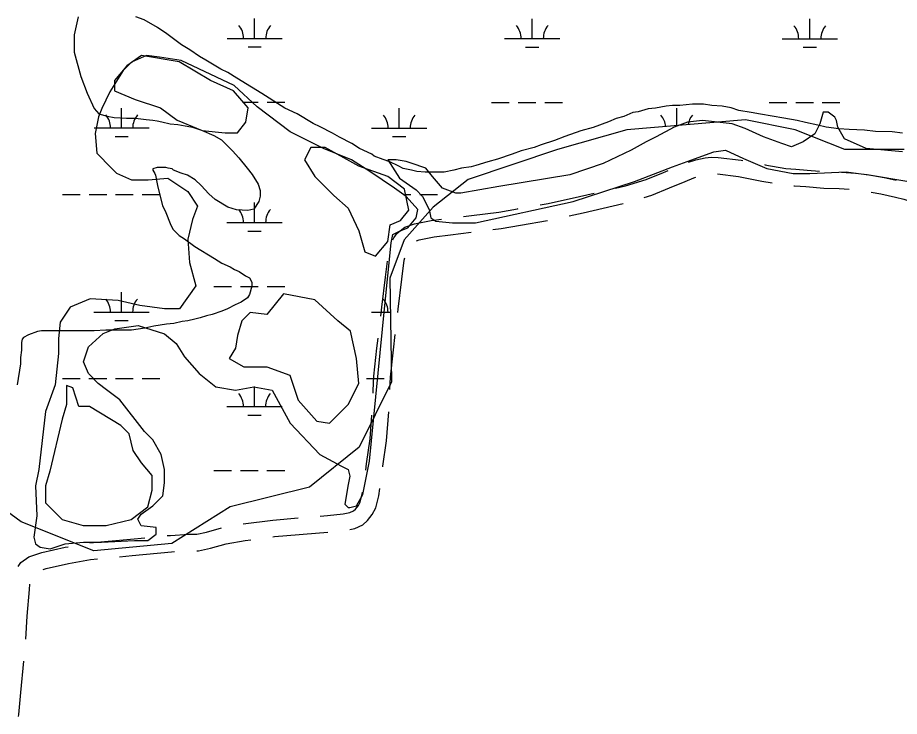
# Model space of a CAD drawing. Extents: x 3245246 to 3283090, y 806824 to 832173.
# Drawn here: x 3250227 to 3251821, y 822463 to 823726 of the extents above; entities that cross this region are included whole.
import ezdxf

# ---------------------------------------------------------------- set-up
doc = ezdxf.new("R2010")
doc.units = 0
for name, color, linetype in [('V-ROAD-CNTR', 7, 'Continuous'), ('V-SITE-VEGE', 7, 'Continuous'), ('V-TOPO-SHOR', 7, 'Continuous'), ('V-WETL-SWMP', 7, 'Continuous')]:
    doc.layers.add(name, color=color, linetype=linetype)

msp = doc.modelspace()

# ---------------------------------------------------------------- linework, layer by layer
at = {"layer": 'V-ROAD-CNTR'}
for points in [[(3251439.5, 823464.9), (3251453.3, 823468.6), (3251469.6, 823472.3), (3251480.9, 823473.5), (3251493.4, 823473.3), (3251534.7, 823468.5), (3251538.2, 823467.9)], [(3251577.5, 823460.2), (3251578, 823460.1), (3251616, 823453.4), (3251634.1, 823451.8), (3251654.3, 823450.3), (3251676.7, 823448.6)], [(3251307.9, 823417.8), (3251325.6, 823421.9), (3251363.4, 823433.5), (3251394.4, 823445.9), (3251402.7, 823449.3)], [(3251716.6, 823446.6), (3251742, 823444.9), (3251762.8, 823442.1), (3251793.7, 823436.9), (3251815.4, 823431.9)], [(3251359.8, 823401), (3251373.4, 823405.2), (3251405.7, 823418.1), (3251433.7, 823429.7), (3251449.2, 823436.5), (3251452.9, 823437.5)], [(3251492.2, 823443.3), (3251530.1, 823438.9), (3251572.5, 823430.6), (3251590.9, 823427.4)], [(3251630.5, 823422), (3251631.7, 823421.9), (3251652, 823420.4), (3251684.7, 823417.9), (3251712.4, 823416.8), (3251730.2, 823415.6)], [(3251171.3, 823387.5), (3251186.2, 823390), (3251242.6, 823402.4), (3251269, 823408.6)], [(3251769.9, 823410.5), (3251787.8, 823407.4), (3251814.2, 823401.4), (3251829.2, 823397.5), (3251838.4, 823394.7), (3251856.2, 823391.1), (3251867.6, 823389.5)], [(3251032.9, 823366.6), (3251047.6, 823368.4), (3251096.5, 823374.3), (3251130.8, 823380.5), (3251131.9, 823380.7)], [(3251223.9, 823367.6), (3251249.2, 823373.1), (3251321.4, 823390.1)], [(3250905.2, 823324.3), (3250906.6, 823327.6), (3250913.1, 823336.4), (3250918.2, 823340.7), (3250927, 823346.9), (3250944.5, 823352.9), (3250974.5, 823359.2), (3250993.2, 823361.7)], [(3251086.2, 823342.8), (3251101, 823344.6), (3251136.1, 823351), (3251184.8, 823359.4)], [(3250947.9, 823322.3), (3250952.5, 823324), (3250979.6, 823329.6), (3251009.4, 823333.6), (3251046.5, 823338)], [(3250883.2, 823186.5), (3250885.2, 823202.4), (3250891.8, 823256.7), (3250895.3, 823285.8)], [(3250914.2, 823192.8), (3250915, 823198.8), (3250921.6, 823253.1), (3250925.7, 823287.5), (3250926.6, 823292)], [(3250869.5, 823047.2), (3250869.7, 823051.7), (3250870.8, 823078.1), (3250876.2, 823128.6), (3250878.4, 823146.8)], [(3250899.8, 823053.6), (3250900.8, 823075.9), (3250906, 823125.2), (3250909.4, 823153.1)], [(3250887.2, 822914.3), (3250887.3, 822915), (3250893.7, 822961.2), (3250897.9, 823013.7)], [(3250856, 822908), (3250857.6, 822919.2), (3250863.8, 822964.4), (3250867.3, 823007.3)], [(3250827.1, 822800.6), (3250836.5, 822802.5), (3250851, 822809.2), (3250859.3, 822817.1), (3250868, 822827.7), (3250874.2, 822839.8), (3250879.7, 822861.6), (3250881.6, 822874.7)], [(3250773.8, 822824.9), (3250787.1, 822826), (3250815.1, 822828.8), (3250827.1, 822831.2), (3250833.9, 822834.4), (3250837.3, 822837.6), (3250842.8, 822844.3), (3250846, 822850.4), (3250850.2, 822867.4), (3250850.4, 822868.4)], [(3250634.5, 822810.7), (3250687.8, 822817.7), (3250733.9, 822821.6)], [(3250496.7, 822789.7), (3250502.8, 822790.2), (3250536, 822792.4), (3250550.7, 822792.4), (3250567.9, 822796), (3250595.1, 822804)], [(3250687.8, 822787.4), (3250691, 822787.9), (3250787.4, 822795.9)], [(3250357.3, 822776.7), (3250430.9, 822783.5), (3250456.9, 822785.9)], [(3250550.4, 822762.4), (3250553.9, 822762.4), (3250575.2, 822766.9), (3250603.4, 822775.1), (3250638.3, 822780.9), (3250648.1, 822782.2)], [(3250227.4, 822734.1), (3250232.3, 822741.3), (3250246.6, 822751.4), (3250270.2, 822759.1), (3250312.5, 822768.7), (3250317.9, 822769.7)], [(3250410.8, 822751.5), (3250433.7, 822753.6), (3250505.1, 822760.3), (3250510.4, 822760.7)], [(3250273, 822728.5), (3250278.2, 822730.2), (3250318.5, 822739.3), (3250358.5, 822746.6), (3250371, 822747.8)], [(3250241.2, 822602.4), (3250243.8, 822644), (3250247.9, 822692.1), (3250248.8, 822702.1)], [(3250228.1, 822463), (3250228.5, 822466.4), (3250232.2, 822505.9), (3250237.8, 822562.6)]]:
    msp.add_lwpolyline(points, dxfattribs=at)
at = {"layer": 'V-SITE-VEGE'}
for p, q in [((3250335.9, 823727.4), (3250329, 823694.9)), ((3250455.4, 823721.8), (3250440.3, 823727.6)), ((3250479.8, 823708), (3250455.4, 823721.8)), ((3250496.1, 823696.4), (3250479.8, 823708)), ((3250329, 823694.9), (3250329, 823663.5)), ((3250522.9, 823676.7), (3250496.1, 823696.4)), ((3250538, 823667.5), (3250522.9, 823676.7)), ((3250555.4, 823655.9), (3250538, 823667.5)), ((3250329, 823663.5), (3250340.7, 823619.5)), ((3250567, 823648.9), (3250555.4, 823655.9)), ((3250582.1, 823639.7), (3250567, 823648.9)), ((3250593.8, 823632.7), (3250582.1, 823639.7)), ((3250340.7, 823619.5), (3250352.4, 823589.3)), ((3250606.5, 823627), (3250593.8, 823632.7)), ((3250622.8, 823616.5), (3250606.5, 823627)), ((3250649.5, 823600.4), (3250622.8, 823616.5)), ((3250352.4, 823589.3), (3250365.2, 823561.5)), ((3250668.1, 823588.8), (3250649.5, 823600.4)), ((3250710, 823562.2), (3250668.1, 823588.8)), ((3250365.2, 823561.5), (3250373.4, 823552.2)), ((3250732.1, 823551.8), (3250710, 823562.2)), ((3251348.5, 823555.4), (3251339.2, 823554.2)), ((3251367, 823561.2), (3251348.5, 823555.4)), ((3251379.8, 823562.4), (3251367, 823561.2)), ((3251399.5, 823565.9), (3251379.8, 823562.4)), ((3251411.1, 823567.1), (3251399.5, 823565.9)), ((3251423.9, 823567.1), (3251411.1, 823567.1)), ((3251447.1, 823569.5), (3251423.9, 823567.1)), ((3251466.8, 823569.5), (3251447.1, 823569.5)), ((3251481.9, 823567.2), (3251466.8, 823569.5)), ((3251500.5, 823566.1), (3251481.9, 823567.2)), ((3251516.8, 823562.7), (3251500.5, 823566.1)), ((3251530.7, 823558), (3251516.8, 823562.7)), ((3251552.8, 823554.6), (3251530.7, 823558)), ((3250373.4, 823552.2), (3250388.5, 823547.6)), ((3250388.5, 823547.6), (3250401.2, 823545.3)), ((3250401.2, 823545.3), (3250423.3, 823544.2)), ((3250423.3, 823544.2), (3250439.5, 823544.2)), ((3250439.5, 823544.2), (3250459.3, 823541.9)), ((3250459.3, 823541.9), (3250470.9, 823540.8)), ((3250470.9, 823540.8), (3250479, 823539.6)), ((3250479, 823539.6), (3250487.2, 823537.3)), ((3250761.1, 823534.4), (3250732.1, 823551.8)), ((3251309, 823543.7), (3251295.1, 823537.8)), ((3251322.9, 823547.2), (3251309, 823543.7)), ((3251339.2, 823554.2), (3251322.9, 823547.2)), ((3251570.2, 823551.2), (3251552.8, 823554.6)), ((3251612, 823544.3), (3251570.2, 823551.2)), ((3251636.4, 823539.7), (3251612, 823544.3)), ((3251651.5, 823536.2), (3251636.4, 823539.7)), ((3250487.2, 823537.3), (3250502.2, 823533.9)), ((3250502.2, 823533.9), (3250516.2, 823532.7)), ((3250516.2, 823532.7), (3250542.9, 823528.2)), ((3250542.9, 823528.2), (3250559.2, 823522.4)), ((3250773.9, 823528.6), (3250761.1, 823534.4)), ((3250796, 823517.1), (3250773.9, 823528.6)), ((3251267.3, 823527.3), (3251245.2, 823521.5)), ((3251295.1, 823537.8), (3251267.3, 823527.3)), ((3251673.5, 823531.6), (3251651.5, 823536.2)), ((3251688.6, 823528.2), (3251673.5, 823531.6)), ((3251711.9, 823524.8), (3251688.6, 823528.2)), ((3251730.4, 823523.6), (3251711.9, 823524.8)), ((3251758.3, 823522.5), (3251730.4, 823523.6)), ((3250559.2, 823522.4), (3250581.2, 823513.1)), ((3250581.2, 823513.1), (3250595.2, 823505.1)), ((3250808.8, 823510.1), (3250796, 823517.1)), ((3250830.8, 823498.6), (3250808.8, 823510.1)), ((3251216.2, 823511), (3251197.7, 823504)), ((3251245.2, 823521.5), (3251216.2, 823511)), ((3251778, 823520.2), (3251758.3, 823522.5)), ((3251808.2, 823519.2), (3251778, 823520.2)), ((3251826.8, 823516.9), (3251808.2, 823519.2)), ((3250595.2, 823505.1), (3250615, 823485.4)), ((3250844.8, 823489.3), (3250830.8, 823498.6)), ((3251173.3, 823495.8), (3251160.5, 823491.1)), ((3251197.7, 823504), (3251173.3, 823495.8)), ((3250615, 823485.4), (3250626.6, 823472.6)), ((3250866.9, 823478.9), (3250844.8, 823489.3)), ((3250871.5, 823475.4), (3250866.9, 823478.9)), ((3250887.8, 823469.7), (3250871.5, 823475.4)), ((3251121.1, 823479.4), (3251094.4, 823470.1)), ((3251137.3, 823485.3), (3251121.1, 823479.4)), ((3251160.5, 823491.1), (3251137.3, 823485.3)), ((3250626.6, 823472.6), (3250641.7, 823454.1)), ((3250899.4, 823465), (3250887.8, 823469.7)), ((3250914.5, 823458.1), (3250899.4, 823465)), ((3251077, 823465.4), (3251055, 823458.4)), ((3251094.4, 823470.1), (3251077, 823465.4)), ((3250479.2, 823454.9), (3250471.1, 823452.6)), ((3250471.1, 823452.6), (3250471.1, 823450.2)), ((3250471.1, 823450.2), (3250474.6, 823444.4)), ((3250474.6, 823444.4), (3250475.7, 823441)), ((3250494.3, 823454.9), (3250479.2, 823454.9)), ((3250498.9, 823453.8), (3250494.3, 823454.9)), ((3250505.9, 823452.6), (3250498.9, 823453.8)), ((3250508.2, 823450.3), (3250505.9, 823452.6)), ((3250522.2, 823444.5), (3250508.2, 823450.3)), ((3250533.8, 823441.1), (3250522.2, 823444.5)), ((3250641.7, 823454.1), (3250651, 823442.5)), ((3250923.8, 823453.5), (3250914.5, 823458.1)), ((3250938.9, 823450), (3250923.8, 823453.5)), ((3250948.2, 823447.7), (3250938.9, 823450)), ((3250963.3, 823446.6), (3250948.2, 823447.7)), ((3250998.1, 823446.7), (3250963.3, 823446.6)), ((3251015.5, 823450.2), (3250998.1, 823446.7)), ((3251029.4, 823453.7), (3251015.5, 823450.2)), ((3251046.8, 823456.1), (3251029.4, 823453.7)), ((3251055, 823458.4), (3251046.8, 823456.1)), ((3250475.7, 823441), (3250479.3, 823422.4)), ((3250547.7, 823433), (3250533.8, 823441.1)), ((3250558.2, 823422.6), (3250547.7, 823433)), ((3250651, 823442.5), (3250661.5, 823425.1)), ((3250479.3, 823422.4), (3250482.8, 823409.6)), ((3250572.2, 823407.5), (3250558.2, 823422.6)), ((3250661.5, 823425.1), (3250665, 823413.5)), ((3250665, 823413.5), (3250665, 823403)), ((3250482.8, 823409.6), (3250488.6, 823386.4)), ((3250583.8, 823397.1), (3250572.2, 823407.5)), ((3250607, 823383.2), (3250583.8, 823397.1)), ((3250665, 823403), (3250662.7, 823393.7)), ((3250488.6, 823386.4), (3250494.5, 823373.7)), ((3250622.1, 823378.6), (3250607, 823383.2)), ((3250653.5, 823379.8), (3250643, 823377.5)), ((3250662.7, 823393.7), (3250653.5, 823379.8)), ((3250494.5, 823373.7), (3250502.6, 823354)), ((3250643, 823377.5), (3250622.1, 823378.6)), ((3250502.6, 823354), (3250507.3, 823343.5)), ((3250507.3, 823343.5), (3250518.9, 823331.9)), ((3250518.9, 823331.9), (3250528.2, 823326.1)), ((3250528.2, 823326.1), (3250546.8, 823312.3)), ((3250546.8, 823312.3), (3250582.8, 823290.3)), ((3250582.8, 823290.3), (3250595.6, 823282.2)), ((3250595.6, 823282.2), (3250610.7, 823275.2)), ((3250610.7, 823275.2), (3250618.9, 823270.6)), ((3250618.9, 823270.6), (3250627, 823267.1)), ((3250627, 823267.1), (3250638.6, 823259)), ((3250638.6, 823259), (3250645.6, 823255.6)), ((3250645.6, 823255.6), (3250650.3, 823247.5)), ((3250650.3, 823240.5), (3250645.7, 823225.4)), ((3250650.3, 823247.5), (3250650.3, 823240.5)), ((3250645.7, 823225.4), (3250642.2, 823219.6)), ((3250620.2, 823206.8), (3250606.3, 823199.8)), ((3250630.6, 823211.4), (3250620.2, 823206.8)), ((3250642.2, 823219.6), (3250630.6, 823211.4)), ((3250578.4, 823189.3), (3250568, 823186.9)), ((3250595.8, 823195.1), (3250578.4, 823189.3)), ((3250606.3, 823199.8), (3250595.8, 823195.1)), ((3250508.8, 823172.9), (3250496, 823171.7)), ((3250523.9, 823176.4), (3250508.8, 823172.9)), ((3250534.3, 823177.6), (3250523.9, 823176.4)), ((3250547.1, 823181.1), (3250534.3, 823177.6)), ((3250556.4, 823183.4), (3250547.1, 823181.1)), ((3250568, 823186.9), (3250556.4, 823183.4)), ((3250262.7, 823158.4), (3250246.5, 823152.6)), ((3250269.7, 823159.6), (3250262.7, 823158.4)), ((3250364.9, 823159.8), (3250269.7, 823159.6)), ((3250385.8, 823161), (3250364.9, 823159.8)), ((3250432.2, 823161.1), (3250385.8, 823161)), ((3250456.6, 823164.6), (3250432.2, 823161.1)), ((3250472.8, 823168.2), (3250456.6, 823164.6)), ((3250496, 823171.7), (3250472.8, 823168.2)), ((3250234.9, 823144.5), (3250233.7, 823138.6)), ((3250237.2, 823147.9), (3250234.9, 823144.5)), ((3250246.5, 823152.6), (3250237.2, 823147.9)), ((3250233.8, 823124.7), (3250231.5, 823111.9)), ((3250233.7, 823138.6), (3250233.8, 823124.7)), ((3250231.5, 823111.9), (3250231.5, 823100.3)), ((3250231.5, 823100.3), (3250225.8, 823062))]:
    msp.add_line(p, q, dxfattribs=at)
at = {"layer": 'V-TOPO-SHOR'}
msp.add_lwpolyline([(3250456.2, 822978.1), (3250411.3, 823035), (3250387.4, 823052.9), (3250372.4, 823064.9), (3250354.5, 823082.9), (3250345.5, 823103.8), (3250354.5, 823130.7), (3250381.5, 823154.7), (3250402.4, 823163.6), (3250444.3, 823169.6), (3250492.2, 823154.6), (3250513.1, 823136.7), (3250528.1, 823112.7), (3250555, 823082.8), (3250584.9, 823058.8), (3250620.8, 823052.8), (3250653.7, 823058.8), (3250686.6, 823052.8), (3250701.6, 823025.9), (3250719.5, 822992.9), (3250773.3, 822936.1), (3250812.2, 822915.1), (3250824.2, 822909.1), (3250827.2, 822897.2), (3250824.2, 822882.2), (3250818.2, 822846.3), (3250824.2, 822840.3), (3250827.1, 822840.3), (3250839.1, 822843.3), (3250851.1, 822864.2), (3250863.1, 822924.1), (3250890.1, 823199.3), (3250902.2, 823319), (3250905.2, 823334), (3250917.1, 823339.9), (3250932.1, 823345.9), (3250947.1, 823363.9), (3250950.1, 823378.8), (3250929.1, 823402.8), (3250908.2, 823417.7), (3250863.3, 823447.7), (3250830.4, 823468.6), (3250779.6, 823489.6), (3250719.7, 823519.6), (3250659.9, 823564.5), (3250618, 823603.4), (3250522.3, 823648.3), (3250483.4, 823654.3), (3250459.5, 823657.3), (3250432.5, 823645.3), (3250417.6, 823630.4), (3250393.6, 823591.5), (3250378.6, 823561.6), (3250372.7, 823546.6), (3250366.7, 823516.7), (3250369.6, 823480.8), (3250396.6, 823453.9), (3250405.5, 823444.9), (3250432.4, 823432.9), (3250462.4, 823432.9), (3250498.3, 823435.9), (3250534.2, 823411.9), (3250552.1, 823385), (3250543.1, 823361.1), (3250534.1, 823325.2), (3250537.1, 823283.3), (3250549.1, 823241.4), (3250519.1, 823199.5), (3250492.2, 823199.5), (3250447.3, 823205.5), (3250408.4, 823214.5), (3250357.6, 823217.5), (3250321.6, 823202.6), (3250303.7, 823175.6), (3250300.7, 823145.7), (3250300.7, 823118.8), (3250294.6, 823062), (3250276.7, 823014.1), (3250264.7, 822909.4), (3250258.7, 822879.5), (3250261.6, 822825.6), (3250255.6, 822786.7), (3250258.6, 822774.7), (3250267.6, 822768.7), (3250285.5, 822765.7), (3250312.5, 822774.7), (3250345.4, 822777.7), (3250378.3, 822777.7), (3250438.1, 822780.6), (3250462.1, 822780.6), (3250477, 822792.6), (3250477.1, 822804.6), (3250450.1, 822807.6), (3250444.1, 822819.5), (3250450.1, 822828.5), (3250471.1, 822843.5), (3250489, 822861.4), (3250492, 822885.3), (3250492.1, 822909.3), (3250486.1, 822936.2), (3250471.1, 822963.1)], close=True, dxfattribs=at)
msp.add_lwpolyline([(3251826.8, 823483.2), (3251761, 823489.2), (3251722.1, 823507.1), (3251710.1, 823528.1), (3251707.1, 823540.1), (3251704.1, 823546.1), (3251692.2, 823555), (3251683.2, 823555), (3251677.2, 823534.1), (3251668.2, 823516.1), (3251647.3, 823501.2), (3251626.3, 823492.2), (3251608.4, 823498.2), (3251575.5, 823510.2), (3251542.5, 823525.2), (3251518.6, 823534.2), (3251464.8, 823540.2), (3251437.8, 823537.2), (3251413.9, 823528.2), (3251381, 823510.3), (3251363, 823501.3), (3251336.1, 823486.4), (3251285.2, 823462.5), (3251225.4, 823441.5), (3251096.7, 823420.7), (3251027.9, 823408.7), (3251018.9, 823408.7), (3250995, 823417.7), (3250977, 823438.7), (3250965, 823453.6), (3250938.1, 823462.6), (3250929.1, 823465.6), (3250911.2, 823468.6), (3250896.2, 823468.6), (3250917.2, 823435.7), (3250947.1, 823414.7), (3250959, 823402.8), (3250971, 823378.8), (3250974, 823363.9), (3250983, 823357.9), (3251012.9, 823354.9), (3251054.8, 823354.8), (3251231.3, 823393.7), (3251342, 823429.5), (3251410.9, 823456.4), (3251443.8, 823468.4), (3251485.7, 823483.3), (3251506.6, 823486.3), (3251539.5, 823471.3), (3251581.4, 823453.4), (3251629.3, 823444.4), (3251650.2, 823444.3), (3251659.2, 823444.3), (3251725, 823447.3), (3251769.9, 823441.3), (3251895.6, 823420.3)], dxfattribs=at)
at = {"layer": 'V-WETL-SWMP'}
for p, q in [((3250655.2, 823688.3), (3250655.2, 823724.3)), ((3251157.1, 823688), (3251157.1, 823724)), ((3251659, 823687.8), (3251659.1, 823723.8)), ((3250605.2, 823688.3), (3250705.2, 823688.2)), ((3251107.1, 823688.1), (3251207.1, 823688)), ((3251609, 823687.8), (3251709, 823687.8)), ((3250643.2, 823672.8), (3250667.2, 823672.8)), ((3251145.1, 823672.6), (3251169.1, 823672.6)), ((3251647, 823672.4), (3251671, 823672.4)), ((3250450.8, 823657.5), (3250424.3, 823638.7)), ((3250518.7, 823646.2), (3250450.8, 823657.5)), ((3250424.3, 823638.7), (3250401.7, 823612.2)), ((3250575.3, 823612.2), (3250518.7, 823646.2)), ((3250401.7, 823612.2), (3250401.7, 823593.3)), ((3250616.9, 823593.3), (3250575.3, 823612.2)), ((3250401.7, 823593.3), (3250439.4, 823578.2)), ((3250643.3, 823563.1), (3250616.9, 823593.3)), ((3250439.4, 823578.2), (3250484.7, 823563.1)), ((3250634.8, 823572.8), (3250661.8, 823572.8)), ((3250677.8, 823572.8), (3250709.8, 823572.8)), ((3251083.7, 823572.6), (3251115.7, 823572.6)), ((3251131.7, 823572.6), (3251163.7, 823572.6)), ((3251179.7, 823572.6), (3251211.7, 823572.6)), ((3251585.6, 823572.4), (3251617.6, 823572.4)), ((3251633.6, 823572.4), (3251665.6, 823572.4)), ((3251681.6, 823572.4), (3251713.6, 823572.4)), ((3250414.7, 823526.5), (3250414.7, 823562.5)), ((3250484.7, 823563.1), (3250514.9, 823540.5)), ((3250639.5, 823536.7), (3250643.3, 823563.1)), ((3250916.6, 823526.3), (3250916.6, 823562.3)), ((3251418.5, 823530.8), (3251418.5, 823562.1)), ((3250514.9, 823540.5), (3250560.2, 823521.6)), ((3251543.1, 823541.1), (3251328.1, 823523.2)), ((3251632.7, 823523.2), (3251543.1, 823541.1)), ((3250364.7, 823526.5), (3250464.7, 823526.5)), ((3250624.4, 823517.8), (3250639.5, 823536.7)), ((3250866.6, 823526.3), (3250966.6, 823526.3)), ((3251328.1, 823523.2), (3251202.6, 823487.3)), ((3251722.3, 823487.3), (3251632.7, 823523.2)), ((3250402.7, 823511.1), (3250426.7, 823511.1)), ((3250560.2, 823521.6), (3250601.8, 823517.8)), ((3250601.8, 823517.8), (3250624.4, 823517.8)), ((3250904.6, 823510.9), (3250928.6, 823510.8)), ((3250756.5, 823491.3), (3250745.2, 823468.7)), ((3250783, 823491.3), (3250756.5, 823491.3)), ((3250843.4, 823457.4), (3250783, 823491.3)), ((3251202.6, 823487.3), (3251041.3, 823433.5)), ((3251829.9, 823487.3), (3251722.3, 823487.3)), ((3250745.2, 823468.7), (3250764.1, 823438.5)), ((3250896.2, 823438.5), (3250843.4, 823457.4)), ((3250764.1, 823438.5), (3250798.1, 823404.5)), ((3250926.4, 823415.8), (3250896.2, 823438.5)), ((3251041.3, 823433.5), (3250978.2, 823383.1)), ((3250934, 823378), (3250926.4, 823415.8)), ((3250307.8, 823406.5), (3250339.8, 823406.5)), ((3250355.8, 823406.5), (3250387.8, 823406.4)), ((3250403.8, 823406.4), (3250435.8, 823406.4)), ((3250451.8, 823406.4), (3250483.8, 823406.4)), ((3250798.1, 823404.5), (3250824.5, 823381.8)), ((3250928.3, 823406.2), (3250937.7, 823406.2)), ((3250953.7, 823406.2), (3250985.7, 823406.2)), ((3250655.1, 823355.6), (3250655.1, 823391.6)), ((3250824.5, 823381.8), (3250843.4, 823340.3)), ((3250978.2, 823383.1), (3250925.7, 823324)), ((3250918.9, 823359.1), (3250934, 823378)), ((3250605.1, 823355.6), (3250705.1, 823355.6)), ((3250896.2, 823321.4), (3250900, 823351.6)), ((3250900, 823351.6), (3250918.9, 823359.1)), ((3250643.1, 823340.2), (3250667.1, 823340.1)), ((3250843.4, 823340.3), (3250854.7, 823302.5)), ((3250873.6, 823294.9), (3250896.2, 823321.4)), ((3250925.7, 823324), (3250899.4, 823255)), ((3250854.7, 823302.5), (3250873.6, 823294.9)), ((3250899.4, 823255), (3250902.7, 823067.8)), ((3250581.6, 823240.2), (3250613.6, 823240.2)), ((3250629.6, 823240.2), (3250661.6, 823240.1)), ((3250677.6, 823240.1), (3250709.6, 823240.1)), ((3250414.5, 823193.8), (3250414.5, 823229.8)), ((3250707.5, 823226.9), (3250692.4, 823208.1)), ((3250764.1, 823215.6), (3250707.5, 823226.9)), ((3250692.4, 823208.1), (3250677.3, 823189.2)), ((3250805.6, 823177.8), (3250764.1, 823215.6)), ((3250364.5, 823193.8), (3250464.5, 823193.8)), ((3250647.1, 823193), (3250632, 823177.8)), ((3250677.3, 823189.2), (3250647.1, 823193)), ((3250866.4, 823193.6), (3250900.5, 823193.6)), ((3250402.5, 823178.4), (3250426.5, 823178.4)), ((3250632, 823177.8), (3250624.4, 823151.4)), ((3250828.3, 823159), (3250805.6, 823177.8)), ((3250839.6, 823109.9), (3250828.3, 823159)), ((3250624.4, 823151.4), (3250620.6, 823128.7)), ((3250620.6, 823128.7), (3250609.3, 823109.9)), ((3250609.3, 823109.9), (3250635.7, 823094.7)), ((3250843.4, 823064.5), (3250839.6, 823109.9)), ((3250635.7, 823094.7), (3250677.3, 823094.7)), ((3250677.3, 823094.7), (3250718.8, 823079.6)), ((3250718.8, 823079.6), (3250733.9, 823034.3)), ((3250307.6, 823073.8), (3250339.6, 823073.8)), ((3250326.2, 823057), (3250314.9, 823060.8)), ((3250314.9, 823060.8), (3250314.9, 823026.8)), ((3250355.6, 823073.8), (3250387.6, 823073.8)), ((3250403.6, 823073.8), (3250435.6, 823073.7)), ((3250451.6, 823073.7), (3250483.6, 823073.7)), ((3250824.5, 823026.8), (3250843.4, 823064.5)), ((3250902.7, 823067.8), (3250844.2, 822949.3)), ((3250857.5, 823073.6), (3250889.5, 823073.5)), ((3250337.5, 823023), (3250326.2, 823057)), ((3250654.9, 823022.9), (3250654.9, 823058.9)), ((3250733.9, 823034.3), (3250767.9, 822996.5)), ((3250314.9, 823026.8), (3250307.3, 823000.3)), ((3250356.4, 823023), (3250337.5, 823023)), ((3250413, 822989), (3250356.4, 823023)), ((3250604.9, 823022.9), (3250704.9, 823022.9)), ((3250790.5, 822992.8), (3250824.5, 823026.8)), ((3250307.3, 823000.3), (3250284.7, 822905.9)), ((3250642.9, 823007.5), (3250666.9, 823007.5)), ((3250428.1, 822973.9), (3250413, 822989)), ((3250767.9, 822996.5), (3250790.5, 822992.8)), ((3250435.7, 822943.7), (3250428.1, 822973.9)), ((3250844.2, 822949.3), (3250754.6, 822877.5)), ((3250450.8, 822921), (3250435.7, 822943.7)), ((3250469.6, 822898.3), (3250450.8, 822921)), ((3250284.7, 822905.9), (3250277.1, 822879.4)), ((3250581.5, 822907.5), (3250613.5, 822907.5)), ((3250629.5, 822907.5), (3250661.5, 822907.5)), ((3250677.5, 822907.5), (3250709.5, 822907.4)), ((3250469.6, 822871.9), (3250469.6, 822898.3)), ((3250233.1, 822814.9), (3250145.3, 822877.5)), ((3250277.1, 822879.4), (3250277.1, 822849.2)), ((3250462.1, 822841.7), (3250469.6, 822871.9)), ((3250754.6, 822877.5), (3250611.2, 822841.7)), ((3250277.1, 822849.2), (3250307.3, 822819)), ((3250431.9, 822819), (3250462.1, 822841.7)), ((3250611.2, 822841.7), (3250505.5, 822775.5)), ((3250364.4, 822762.4), (3250233.1, 822814.9)), ((3250307.3, 822819), (3250345.1, 822807.7)), ((3250345.1, 822807.7), (3250386.6, 822807.7)), ((3250386.6, 822807.7), (3250431.9, 822819)), ((3250505.5, 822775.5), (3250364.4, 822762.4))]:
    msp.add_line(p, q, dxfattribs=at)
for centre, start, end in [((3250600, 823688.8), 359.2032, 40.7468), ((3250710.5, 823688.7), 139.2032, 180.7468), ((3251101.9, 823688.5), 359.2032, 40.7468), ((3251212.4, 823688.5), 139.2032, 180.7468), ((3251603.8, 823688.3), 359.2032, 40.7468), ((3251714.3, 823688.3), 139.2032, 180.7468), ((3250359.4, 823527), 359.2032, 40.7468), ((3250469.9, 823526.9), 139.2032, 180.7468), ((3250861.3, 823526.8), 359.2032, 40.7468), ((3250971.8, 823526.7), 139.2032, 180.7468), ((3251363.2, 823526.6), 4.1014, 40.7468), ((3251473.7, 823526.5), 139.2032, 170.2741), ((3250599.8, 823356.1), 359.2032, 40.7468), ((3250710.3, 823356), 139.2032, 180.7468), ((3250359.3, 823194.3), 359.2032, 40.7468), ((3250469.8, 823194.3), 139.2032, 180.7468), ((3250861.2, 823194.1), 359.2032, 40.7468), ((3250599.7, 823023.4), 359.2032, 40.7468), ((3250710.2, 823023.4), 139.2032, 180.7468)]:
    msp.add_arc(centre, 35.2, start, end, dxfattribs=at)

doc.saveas('drawing.dxf')
